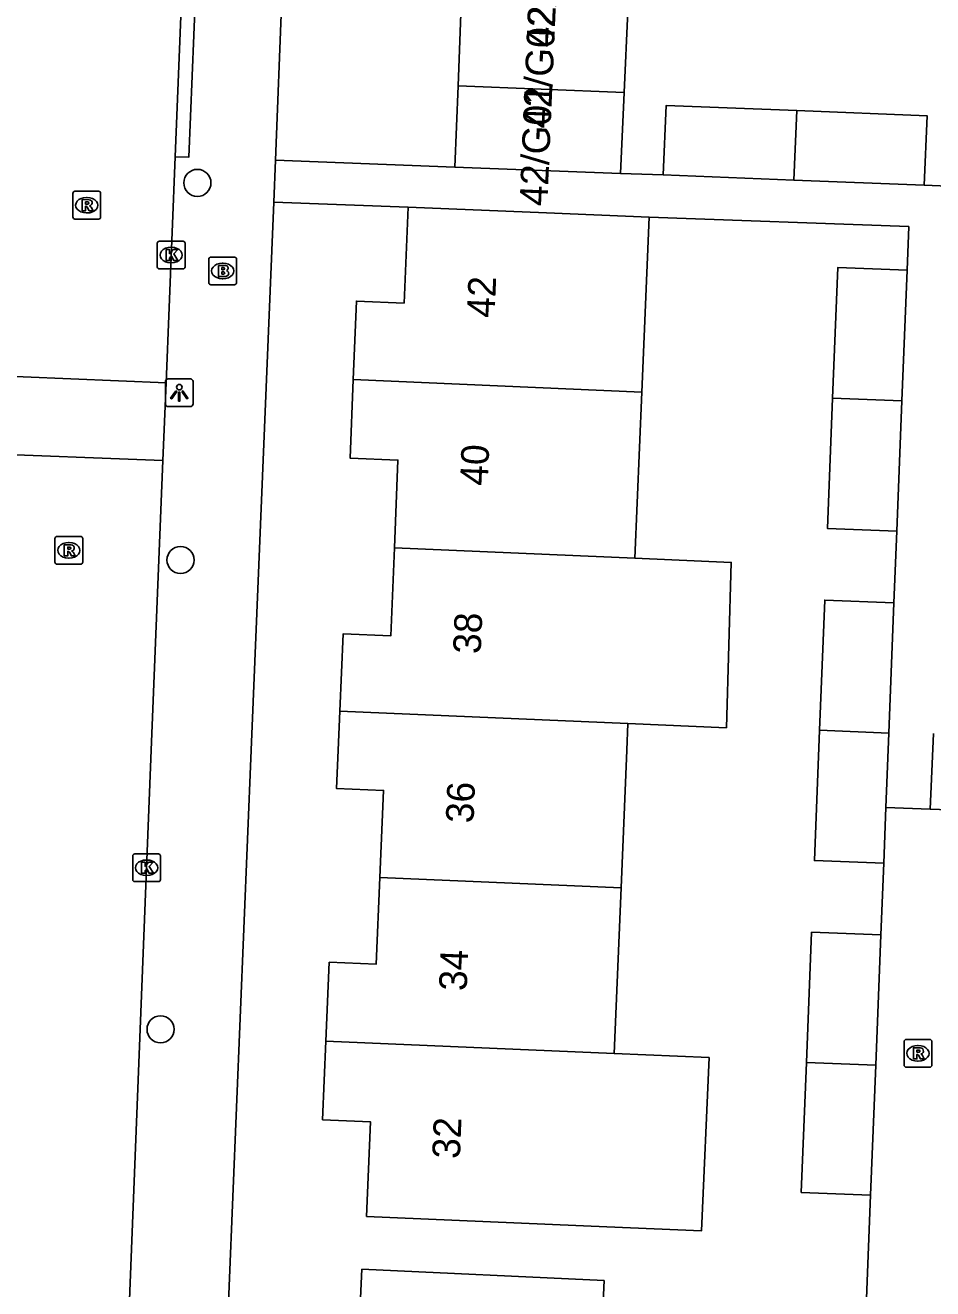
# Model space of a CAD drawing. Extents: x 161355 to 162026, y 386504 to 387459.
# Drawn here: x 161510.29 to 161543.02, y 386980.58 to 387026.14 of the extents above; entities that cross this region are included whole.
import ezdxf

# ---------------------------------------------------------------- set-up
doc = ezdxf.new("R2010")
doc.units = 0
for name, color, linetype in [('IMGEO_Boom', 7, 'Continuous'), ('IMGEO_Brandkraan', 7, 'Continuous'), ('IMGEO_Kolk', 7, 'Continuous'), ('IMGEO_Lichtpunt', 7, 'Continuous'), ('IMGEO_Pand', 7, 'Continuous'), ('IMGEO_Pand_nummerreeks', 7, 'Continuous'), ('IMGEO_Rijbaan_lokaal_open', 7, 'Continuous'), ('IMGEO_Rioolput', 7, 'Continuous'), ('IMGEO_Voetpad_open', 7, 'Continuous')]:
    doc.layers.add(name, color=color, linetype=linetype)

msp = doc.modelspace()

# ---------------------------------------------------------------- linework, layer by layer
at = {"layer": 'IMGEO_Boom'}
for centre in [(161516.498, 387020.453), (161515.89, 387006.854), (161515.17, 386989.932)]:
    msp.add_circle(centre, 0.489, dxfattribs=at)
at = {"layer": 'IMGEO_Brandkraan'}
for p, q in [((161516.909, 387016.853), (161516.909, 387017.705)), ((161516.984, 387017.779), (161517.836, 387017.779)), ((161517.91, 387017.705), (161517.91, 387016.853)), ((161517.397, 387017.559), (161517.422, 387017.559)), ((161517.836, 387016.779), (161516.984, 387016.779)), ((161517.42, 387016.999), (161517.395, 387016.999))]:
    msp.add_line(p, q, dxfattribs=at)
for points in [[(161516.909, 387016.853), (161516.909, 387017.705)], [(161516.984, 387017.779), (161517.836, 387017.779)], [(161517.91, 387017.705), (161517.91, 387016.853)], [(161517.257, 387017.479), (161517.257, 387017.079), (161517.47, 387017.079)], [(161517.488, 387017.479), (161517.257, 387017.479)], [(161517.436, 387017.398), (161517.382, 387017.398), (161517.382, 387017.322)], [(161517.382, 387017.322), (161517.435, 387017.322)], [(161517.444, 387017.246), (161517.382, 387017.246), (161517.382, 387017.165)], [(161517.836, 387016.779), (161516.984, 387016.779)], [(161517.382, 387017.165), (161517.444, 387017.165)]]:
    msp.add_lwpolyline(points, dxfattribs=at)
for centre, radius, start, end in [((161516.986, 387017.703), 0.0765, 91.552, 178.448), ((161516.986, 387017.703), 0.0765, 91.552, 178.448), ((161517.834, 387017.703), 0.0765, 1.552, 88.448), ((161517.834, 387017.703), 0.0765, 1.552, 88.448), ((161517.437, 387017.36), 0.0379, 267.8285, 90.9355), ((161517.445, 387017.205), 0.0404, 269.8759, 90.5077), ((161517.492, 387017.334), 0.145, 59.4692, 91.5367), ((161517.517, 387017.381), 0.0922, 285.5137, 58.1501), ((161517.522, 387017.189), 0.105, 301.3115, 78.989), ((161516.986, 387016.855), 0.0765, 181.552, 268.448), ((161516.986, 387016.855), 0.0765, 181.552, 268.448), ((161517.476, 387017.33), 0.251, 268.6676, 293.5347), ((161517.834, 387016.855), 0.0765, 271.552, 358.448), ((161517.834, 387016.855), 0.0765, 271.552, 358.448)]:
    msp.add_arc(centre, radius, start, end, dxfattribs=at)
for centre, major_axis, ratio, start_param, end_param in [((161517.396, 387017.279), (-0.387, 0.002), 0.722429, 4.712389, 7.853982), ((161517.421, 387017.279), (-0.39, 0.002), 0.717154, 1.570796, 4.712389)]:
    msp.add_ellipse(centre, major_axis=major_axis, ratio=ratio, start_param=start_param, end_param=end_param, dxfattribs=at)
at = {"layer": 'IMGEO_Kolk'}
for p, q in [((161515.052, 387017.425), (161515.052, 387018.277)), ((161515.127, 387018.351), (161515.979, 387018.351)), ((161515.54, 387018.131), (161515.565, 387018.131)), ((161516.053, 387018.277), (161516.053, 387017.425)), ((161515.979, 387017.351), (161515.127, 387017.351)), ((161515.563, 387017.571), (161515.538, 387017.571)), ((161514.24, 386996.258), (161515.092, 386996.258)), ((161514.165, 386995.332), (161514.165, 386996.184)), ((161514.653, 386996.038), (161514.678, 386996.038)), ((161515.166, 386996.184), (161515.166, 386995.332)), ((161514.676, 386995.478), (161514.651, 386995.478)), ((161515.092, 386995.258), (161514.24, 386995.258))]:
    msp.add_line(p, q, dxfattribs=at)
for points in [[(161515.052, 387017.425), (161515.052, 387018.277)], [(161515.127, 387018.351), (161515.979, 387018.351)], [(161516.053, 387018.277), (161516.053, 387017.425)], [(161515.373, 387018.051), (161515.496, 387018.051), (161515.496, 387017.9), (161515.626, 387018.051), (161515.79, 387018.051), (161515.644, 387017.9), (161515.797, 387017.651), (161515.645, 387017.651), (161515.56, 387017.815), (161515.496, 387017.748), (161515.496, 387017.651), (161515.373, 387017.651), (161515.373, 387018.051)], [(161515.979, 387017.351), (161515.127, 387017.351)], [(161514.24, 386996.258), (161515.092, 386996.258)], [(161514.165, 386995.332), (161514.165, 386996.184)], [(161514.486, 386995.958), (161514.609, 386995.958), (161514.609, 386995.807), (161514.739, 386995.958), (161514.903, 386995.958), (161514.757, 386995.807), (161514.91, 386995.558), (161514.758, 386995.558), (161514.673, 386995.722), (161514.609, 386995.655), (161514.609, 386995.558), (161514.486, 386995.558), (161514.486, 386995.958)], [(161515.166, 386996.184), (161515.166, 386995.332)], [(161515.092, 386995.258), (161514.24, 386995.258)]]:
    msp.add_lwpolyline(points, dxfattribs=at)
for centre, start, end in [((161515.129, 387018.275), 91.552, 178.448), ((161515.129, 387018.275), 91.552, 178.448), ((161515.977, 387018.275), 1.552, 88.448), ((161515.977, 387018.275), 1.552, 88.448), ((161515.129, 387017.427), 181.552, 268.448), ((161515.129, 387017.427), 181.552, 268.448), ((161515.977, 387017.427), 271.552, 358.448), ((161515.977, 387017.427), 271.552, 358.448), ((161514.242, 386996.182), 91.552, 178.448), ((161514.242, 386996.182), 91.552, 178.448), ((161515.09, 386996.182), 1.552, 88.448), ((161515.09, 386996.182), 1.552, 88.448), ((161514.242, 386995.334), 181.552, 268.448), ((161514.242, 386995.334), 181.552, 268.448), ((161515.09, 386995.334), 271.552, 358.448), ((161515.09, 386995.334), 271.552, 358.448)]:
    msp.add_arc(centre, 0.0765, start, end, dxfattribs=at)
for centre, major_axis, ratio, start_param, end_param in [((161515.539, 387017.851), (-0.387, 0.002), 0.722429, 4.712389, 7.853982), ((161515.564, 387017.851), (-0.39, 0.002), 0.717154, 1.570796, 4.712389), ((161514.652, 386995.758), (-0.387, 0.002), 0.722429, 4.712389, 7.853982), ((161514.677, 386995.758), (-0.39, 0.002), 0.717154, 1.570796, 4.712389)]:
    msp.add_ellipse(centre, major_axis=major_axis, ratio=ratio, start_param=start_param, end_param=end_param, dxfattribs=at)
at = {"layer": 'IMGEO_Lichtpunt'}
for p, q in [((161515.346, 387013.29), (161515.346, 387012.483)), ((161515.346, 387013.29), (161515.346, 387012.483)), ((161516.248, 387013.385), (161515.44, 387013.385)), ((161516.248, 387013.385), (161515.44, 387013.385)), ((161516.342, 387012.483), (161516.342, 387013.29)), ((161516.342, 387012.483), (161516.342, 387013.29)), ((161515.44, 387012.389), (161516.248, 387012.389)), ((161515.44, 387012.389), (161516.248, 387012.389))]:
    msp.add_line(p, q, dxfattribs=at)
for points in [[(161515.72, 387012.954), (161515.759, 387012.926), (161515.571, 387012.664), (161515.533, 387012.691), (161515.72, 387012.954)], [(161515.822, 387012.906), (161515.869, 387012.906), (161515.869, 387012.584), (161515.822, 387012.584), (161515.822, 387012.906)], [(161515.932, 387012.926), (161515.97, 387012.953), (161516.157, 387012.691), (161516.118, 387012.663), (161515.932, 387012.926)]]:
    msp.add_lwpolyline(points, dxfattribs=at)
msp.add_circle((161515.845, 387013.088), 0.0994, dxfattribs=at)
for centre, start, end in [((161515.44, 387013.29), 90, 180), ((161515.44, 387013.29), 90, 180), ((161516.248, 387013.29), 0, 90), ((161516.248, 387013.29), 0, 90), ((161515.44, 387012.483), 180, 270), ((161515.44, 387012.483), 180, 270), ((161516.248, 387012.483), 270, 0), ((161516.248, 387012.483), 270, 360)]:
    msp.add_arc(centre, 0.0946, start, end, dxfattribs=at)
at = {"layer": 'IMGEO_Pand'}
for points in [[(161526.012, 387026.876), (161525.899, 387023.949)], [(161532.016, 387026.643), (161531.886, 387023.716)], [(161525.899, 387023.949), (161525.785, 387021.021)], [(161531.886, 387023.716), (161525.899, 387023.949)], [(161531.886, 387023.716), (161531.757, 387020.789)], [(161533.297, 387020.74), (161533.403, 387023.248), (161538.111, 387023.059)], [(161538.111, 387023.059), (161538.006, 387020.557)], [(161538.111, 387023.059), (161542.818, 387022.871), (161542.712, 387020.373)], [(161531.757, 387020.789), (161525.785, 387021.021)], [(161533.297, 387020.74), (161538.006, 387020.557)], [(161538.006, 387020.557), (161542.712, 387020.373)], [(161522.118, 387013.36), (161522.233, 387016.189), (161523.954, 387016.118), (161524.095, 387019.573)], [(161524.095, 387019.573), (161529.091, 387019.37), (161532.788, 387019.219)], [(161532.788, 387019.219), (161532.524, 387012.912)], [(161542.09, 387017.302), (161539.592, 387017.4), (161539.406, 387012.694)], [(161541.904, 387012.595), (161542.09, 387017.302)], [(161523.603, 387007.292), (161523.732, 387010.46), (161522.003, 387010.53), (161522.118, 387013.36)], [(161532.524, 387012.912), (161522.118, 387013.36)], [(161532.524, 387012.912), (161532.273, 387006.919)], [(161539.406, 387012.694), (161539.221, 387007.99), (161541.719, 387007.891)], [(161539.406, 387012.694), (161541.904, 387012.595)], [(161541.719, 387007.891), (161541.904, 387012.595)], [(161523.603, 387007.292), (161523.474, 387004.123), (161521.752, 387004.193), (161521.632, 387001.408)], [(161532.273, 387006.919), (161523.603, 387007.292)], [(161532.023, 387000.961), (161535.575, 387000.808), (161535.749, 387006.769), (161532.273, 387006.919)], [(161541.617, 387005.312), (161539.119, 387005.411), (161538.933, 387000.714)], [(161541.431, 387000.616), (161541.617, 387005.312)], [(161523.078, 386995.412), (161523.212, 386998.546), (161521.511, 386998.619), (161521.571, 387000), (161521.632, 387001.408)], [(161521.632, 387001.408), (161532.023, 387000.961)], [(161532.023, 387000.961), (161531.983, 387000), (161531.775, 386995.037)], [(161538.933, 387000.714), (161538.748, 386996.018), (161541.246, 386995.919)], [(161538.933, 387000.714), (161541.431, 387000.616)], [(161541.325, 386997.926), (161541.431, 387000.616)], [(161541.325, 386997.926), (161541.246, 386995.919)], [(161521.133, 386989.51), (161521.255, 386992.351), (161522.943, 386992.278), (161523.078, 386995.412)], [(161531.775, 386995.037), (161523.078, 386995.412)], [(161531.775, 386995.037), (161531.524, 386989.063)], [(161541.144, 386993.336), (161538.646, 386993.435), (161538.46, 386988.739)], [(161541.144, 386993.336), (161540.958, 386988.64)], [(161531.524, 386989.063), (161534.95, 386988.916), (161534.681, 386982.669), (161531.257, 386982.816), (161522.597, 386983.188), (161522.744, 386986.596), (161521.011, 386986.67), (161521.133, 386989.51)], [(161531.524, 386989.063), (161521.133, 386989.51)], [(161538.46, 386988.739), (161538.275, 386984.049), (161540.773, 386983.95)], [(161540.958, 386988.64), (161538.46, 386988.739)], [(161540.958, 386988.64), (161540.773, 386983.95)], [(161520.725, 386975.054), (161520.858, 386977.919), (161522.271, 386977.853), (161522.43, 386981.279), (161531.166, 386980.873), (161530.934, 386975.879), (161530.874, 386974.586)]]:
    msp.add_lwpolyline(points, dxfattribs=at)
at = {"layer": 'IMGEO_Rijbaan_lokaal_open'}
for points in [[(161515.696, 387021.395), (161516.407, 387038.998)], [(161515.696, 387021.395), (161515.367, 387013.247)], [(161508.486, 387013.528), (161515.367, 387013.247)], [(161515.367, 387013.247), (161515.254, 387010.439)], [(161515.254, 387010.439), (161508.372, 387010.706)], [(161515.254, 387010.439), (161514.832, 387000), (161513.065, 386955.173)]]:
    msp.add_lwpolyline(points, dxfattribs=at)
at = {"layer": 'IMGEO_Rioolput'}
for p, q in [((161512.007, 387019.224), (161512.007, 387020.076)), ((161512.082, 387020.15), (161512.934, 387020.15)), ((161513.008, 387020.076), (161513.008, 387019.224)), ((161512.495, 387019.93), (161512.52, 387019.93)), ((161512.934, 387019.15), (161512.082, 387019.15)), ((161512.518, 387019.37), (161512.493, 387019.37)), ((161511.362, 387006.778), (161511.362, 387007.63)), ((161511.437, 387007.704), (161512.289, 387007.704)), ((161512.363, 387007.63), (161512.363, 387006.778)), ((161511.85, 387007.484), (161511.875, 387007.484)), ((161511.873, 387006.924), (161511.848, 387006.924)), ((161512.289, 387006.704), (161511.437, 387006.704)), ((161541.982, 386988.64), (161541.982, 386989.492)), ((161542.057, 386989.566), (161542.909, 386989.566)), ((161542.983, 386989.492), (161542.983, 386988.64)), ((161542.47, 386989.346), (161542.495, 386989.346)), ((161542.909, 386988.566), (161542.057, 386988.566)), ((161542.493, 386988.786), (161542.468, 386988.786))]:
    msp.add_line(p, q, dxfattribs=at)
for points in [[(161512.007, 387019.224), (161512.007, 387020.076)], [(161512.082, 387020.15), (161512.934, 387020.15)], [(161513.008, 387020.076), (161513.008, 387019.224)], [(161512.596, 387019.848), (161512.344, 387019.85), (161512.344, 387019.45)], [(161512.344, 387019.45), (161512.468, 387019.45), (161512.468, 387019.612), (161512.479, 387019.612)], [(161512.522, 387019.769), (161512.468, 387019.769), (161512.468, 387019.688)], [(161512.468, 387019.688), (161512.52, 387019.688)], [(161512.526, 387019.583), (161512.597, 387019.45), (161512.737, 387019.45), (161512.672, 387019.576)], [(161512.934, 387019.15), (161512.082, 387019.15)], [(161511.362, 387006.778), (161511.362, 387007.63)], [(161511.437, 387007.704), (161512.289, 387007.704)], [(161512.363, 387007.63), (161512.363, 387006.778)], [(161511.951, 387007.402), (161511.699, 387007.404), (161511.699, 387007.004)], [(161511.877, 387007.323), (161511.823, 387007.323), (161511.823, 387007.242)], [(161511.823, 387007.242), (161511.875, 387007.242)], [(161511.699, 387007.004), (161511.823, 387007.004), (161511.823, 387007.166), (161511.834, 387007.166)], [(161511.881, 387007.137), (161511.952, 387007.004), (161512.092, 387007.004), (161512.027, 387007.13)], [(161512.289, 387006.704), (161511.437, 387006.704)], [(161541.982, 386988.64), (161541.982, 386989.492)], [(161542.057, 386989.566), (161542.909, 386989.566)], [(161542.983, 386989.492), (161542.983, 386988.64)], [(161542.571, 386989.264), (161542.319, 386989.266), (161542.319, 386988.866)], [(161542.319, 386988.866), (161542.443, 386988.866), (161542.443, 386989.028), (161542.454, 386989.028)], [(161542.497, 386989.185), (161542.443, 386989.185), (161542.443, 386989.104)], [(161542.443, 386989.104), (161542.495, 386989.104)], [(161542.501, 386988.999), (161542.572, 386988.866), (161542.712, 386988.866), (161542.647, 386988.992)], [(161542.909, 386988.566), (161542.057, 386988.566)]]:
    msp.add_lwpolyline(points, dxfattribs=at)
for centre, radius, start, end in [((161512.084, 387020.074), 0.0765, 91.552, 178.448), ((161512.084, 387020.074), 0.0765, 91.552, 178.448), ((161512.932, 387020.074), 0.0765, 1.552, 88.448), ((161512.932, 387020.074), 0.0765, 1.552, 88.448), ((161512.478, 387019.559), 0.0533, 26.0293, 88.6989), ((161512.504, 387019.877), 0.19, 274.7715, 282.9687), ((161512.528, 387019.673), 0.0964, 77.0061, 93.1865), ((161512.542, 387019.73), 0.0378, 276.6634, 79.6772), ((161512.595, 387019.738), 0.109, 350.3612, 89.416), ((161512.593, 387019.738), 0.112, 277.5842, 350.9817), ((161512.577, 387019.523), 0.108, 29.5134, 73.7905), ((161512.084, 387019.226), 0.0765, 181.552, 268.448), ((161512.084, 387019.226), 0.0765, 181.552, 268.448), ((161512.932, 387019.226), 0.0765, 271.552, 358.448), ((161512.932, 387019.226), 0.0765, 271.552, 358.448), ((161511.439, 387007.628), 0.0765, 91.552, 178.448), ((161511.439, 387007.628), 0.0765, 91.552, 178.448), ((161512.287, 387007.628), 0.0765, 1.552, 88.448), ((161512.287, 387007.628), 0.0765, 1.552, 88.448), ((161511.859, 387007.431), 0.19, 274.7715, 282.9687), ((161511.883, 387007.227), 0.0964, 77.0061, 93.1865), ((161511.897, 387007.284), 0.0378, 276.6634, 79.6772), ((161511.95, 387007.292), 0.109, 350.3612, 89.416), ((161511.948, 387007.292), 0.112, 277.5842, 350.9817), ((161511.932, 387007.077), 0.108, 29.5134, 73.7905), ((161511.439, 387006.78), 0.0765, 181.552, 268.448), ((161511.439, 387006.78), 0.0765, 181.552, 268.448), ((161511.833, 387007.113), 0.0533, 26.0293, 88.6989), ((161512.287, 387006.78), 0.0765, 271.552, 358.448), ((161512.287, 387006.78), 0.0765, 271.552, 358.448), ((161542.059, 386989.49), 0.0765, 91.552, 178.448), ((161542.059, 386989.49), 0.0765, 91.552, 178.448), ((161542.907, 386989.49), 0.0765, 1.552, 88.448), ((161542.907, 386989.49), 0.0765, 1.552, 88.448), ((161542.453, 386988.975), 0.0533, 26.0293, 88.6989), ((161542.479, 386989.293), 0.19, 274.7715, 282.9687), ((161542.503, 386989.089), 0.0964, 77.0061, 93.1865), ((161542.517, 386989.146), 0.0378, 276.6634, 79.6772), ((161542.57, 386989.154), 0.109, 350.3612, 89.416), ((161542.568, 386989.154), 0.112, 277.5842, 350.9817), ((161542.552, 386988.939), 0.108, 29.5134, 73.7905), ((161542.059, 386988.642), 0.0765, 181.552, 268.448), ((161542.059, 386988.642), 0.0765, 181.552, 268.448), ((161542.907, 386988.642), 0.0765, 271.552, 358.448), ((161542.907, 386988.642), 0.0765, 271.552, 358.448)]:
    msp.add_arc(centre, radius, start, end, dxfattribs=at)
for centre, major_axis, ratio, start_param, end_param in [((161512.494, 387019.65), (-0.387, 0.002), 0.722429, 4.712389, 7.853982), ((161512.519, 387019.65), (-0.39, 0.002), 0.717154, 1.570796, 4.712389), ((161511.849, 387007.204), (-0.387, 0.002), 0.722429, 4.712389, 7.853982), ((161511.874, 387007.204), (-0.39, 0.002), 0.717154, 1.570796, 4.712389), ((161542.469, 386989.066), (-0.387, 0.002), 0.722429, 4.712389, 7.853982), ((161542.494, 386989.066), (-0.39, 0.002), 0.717154, 1.570796, 4.712389)]:
    msp.add_ellipse(centre, major_axis=major_axis, ratio=ratio, start_param=start_param, end_param=end_param, dxfattribs=at)
at = {"layer": 'IMGEO_Voetpad_open'}
for points in [[(161516.407, 387038.998), (161516.906, 387038.986), (161516.195, 387021.383), (161515.696, 387021.395)], [(161519.313, 387021.279), (161520, 387038.881)], [(161519.313, 387021.279), (161519.251, 387019.76)], [(161525.785, 387021.021), (161519.313, 387021.279)], [(161531.757, 387020.789), (161533.297, 387020.74)], [(161542.712, 387020.373), (161545.309, 387020.263)], [(161515.924, 386938.791), (161518.439, 387000), (161519.251, 387019.76)], [(161519.251, 387019.76), (161524.095, 387019.573)], [(161532.788, 387019.219), (161542.152, 387018.877), (161542.09, 387017.302)], [(161541.719, 387007.891), (161541.617, 387005.312)], [(161542.927, 386997.868), (161543.047, 387000.603)], [(161542.927, 386997.868), (161541.325, 386997.926)], [(161577.435, 386996.617), (161542.927, 386997.868)], [(161541.246, 386995.919), (161541.144, 386993.336)], [(161540.773, 386983.95), (161540.626, 386980.23), (161542.74, 386980.147)]]:
    msp.add_lwpolyline(points, dxfattribs=at)

# ---------------------------------------------------------------- texts
at = {"layer": 'IMGEO_Pand_nummerreeks'}
for s, rotation, p in [('42/G03', 87.548, (161529.359, 387025.329)), ('42/G02', 87.546, (161529.234, 387022.406)), ('42/G01', 87.546, (161529.114, 387019.605)), ('42', 87.6424, (161527.213, 387015.578)), ('40', 87.6424, (161526.964, 387009.519)), ('38', 87.6396, (161526.714, 387003.455)), ('36', 87.6816, (161526.453, 386997.352)), ('34', 87.6816, (161526.208, 386991.303)), ('32', 87.6797, (161525.963, 386985.251))]:
    msp.add_text(s, height=1, rotation=rotation, dxfattribs=at).set_placement(p)

doc.saveas('drawing.dxf')
